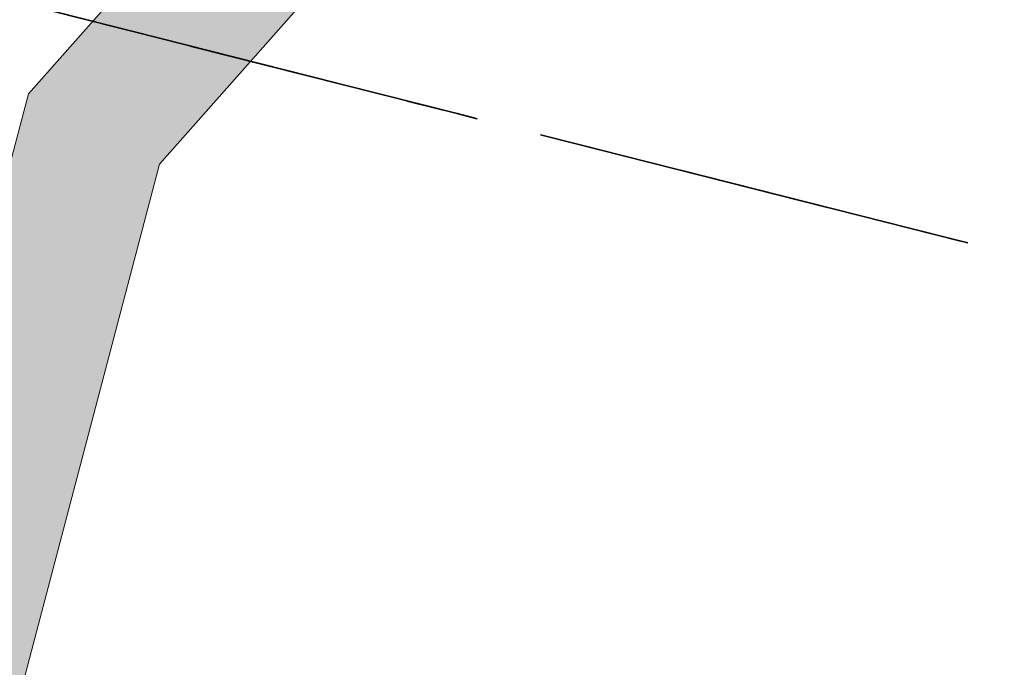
# Model space of a CAD drawing. Header units: metres. Extents: x 538891 to 1080079, y 6588829 to 13178720.
# Tile 525 of 656: x 539845 to 539859, y 6589352 to 6589361. Entities that reach past the tile are written whole.
import ezdxf

# ---------------------------------------------------------------- set-up
doc = ezdxf.new("R2010")
doc.units = ezdxf.units.M
doc.header["$LTSCALE"] = 0.4
doc.linetypes.add('KATASTRIPIIR', pattern=[17.5, 10, -2.5, 2.500000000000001, -2.500000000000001])
doc.layers.add('GEO', color=7, linetype='Continuous')
doc.layers.add('KOLDE PST', color=7, linetype='Continuous')

# ---------------------------------------------------------------- blocks, each defined once
blk = doc.blocks.new('#13_KOLDE TAIM (2D)')
at = {"linetype": 'Continuous', "lineweight": 0, "true_color": 0xc4f877}
blk.add_hatch(color=71, dxfattribs=at).paths.add_polyline_path([(539848.838637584, 6589363.988097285), (539845.4787895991, 6589360.192225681), (539841.7753523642, 6589346.12733548), (539794.2031073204, 6589358.008886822), (539794.229813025, 6589358.44532169), (539793.313523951, 6589364.278430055), (539790.7681741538, 6589370.327632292), (539789.1234802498, 6589369.598491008), (539791.566, 6589364.089000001), (539792.1540000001, 6589362.588), (539792.4720000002, 6589361.000000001), (539792.7090000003, 6589359.414000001), (539792.761, 6589358.558), (539792.7492995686, 6589358.371987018), (539792.6854690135, 6589357.35721146), (539846.359125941, 6589343.95178336), (539846.5868953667, 6589344.925613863), (539843.7159046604, 6589345.642666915), (539847.2917239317, 6589359.22289043), (539849.7646104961, 6589362.016695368), (539849.7250000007, 6589362.298)])
at = {"color": 71, "linetype": 'Continuous', "lineweight": 5, "true_color": 0xc4f877, "flags": 128}
blk.add_lwpolyline([(539848.838637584, 6589363.988097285), (539845.4787895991, 6589360.192225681), (539841.7753523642, 6589346.12733548), (539794.2031073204, 6589358.008886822), (539794.229813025, 6589358.44532169), (539793.313523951, 6589364.278430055), (539790.7681741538, 6589370.327632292), (539789.1234802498, 6589369.598491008), (539791.566, 6589364.089000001), (539792.1540000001, 6589362.588), (539792.4720000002, 6589361.000000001), (539792.7090000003, 6589359.414000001), (539792.761, 6589358.558), (539792.7492995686, 6589358.371987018), (539792.6854690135, 6589357.35721146), (539846.359125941, 6589343.95178336), (539846.5868953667, 6589344.925613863), (539843.7159046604, 6589345.642666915), (539847.2917239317, 6589359.22289043), (539849.7646104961, 6589362.016695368), (539849.7250000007, 6589362.298)], close=True, dxfattribs=at)
blk = doc.blocks.new('Kolde pst Taim')
at = {"color": 13, "true_color": 0xff4646}
blk.add_blockref('#13_KOLDE TAIM (2D)', (0, 0), dxfattribs=at)

msp = doc.modelspace()

# ---------------------------------------------------------------- linework, layer by layer
at = {"layer": 'GEO', "color": 35, "linetype": 'KATASTRIPIIR', "lineweight": 35, "true_color": 0xb1703a, "flags": 128}
for points in [[(539443.0099999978, 6589409.309999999), (539452.710000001, 6589448.010000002), (539474.0900000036, 6589442.699999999), (539521.3500000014, 6589512.66), (539531.9200000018, 6589505.270000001), (539524.299999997, 6589495.390000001), (539522.0799999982, 6589499.600000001), (539481.5600000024, 6589440.850000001), (539563.8599999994, 6589420.43), (539625.5200000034, 6589405.129999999), (539608.8100000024, 6589440.289999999), (539609.75, 6589442.989999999), (539608, 6589446.670000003), (539559.549999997, 6589546.11), (539564.460000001, 6589553.36), (539630.5300000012, 6589415.870000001), (539746.5799999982, 6589386.48), (539806.6799999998, 6589371.25), (539851.4099999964, 6589359.920000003), (539871.950000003, 6589354.719999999), (539867.1799999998, 6589363.579999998), (539926.1199999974, 6589348.66), (539949.0900000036, 6589342.84), (539954.9799999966, 6589344.129999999), (539958.1899999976, 6589351.420000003), (539955.1799999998, 6589364.57), (539908.7299999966, 6589450.440000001), (539900.6099999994, 6589446.07), (539894.1499999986, 6589442.579999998), (539889.1400000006, 6589451.770000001), (539891.0200000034, 6589452.73), (539900.1300000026, 6589457.61), (539896.1199999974, 6589465.270000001), (539900.4799999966, 6589467.329999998), (539893.450000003, 6589480.289999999), (539898.6400000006, 6589483.309999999), (539888.1099999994, 6589505.36), (539888.2700000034, 6589511.949999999), (539890.6799999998, 6589517.36), (539894.8500000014, 6589504.16), (539935.4099999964, 6589429.129999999), (539960.789999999, 6589380.36), (539989.710000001, 6589324.879999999), (539996.789999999, 6589323.09), (540010.3599999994, 6589318.34), (540064.3299999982, 6589299.460000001), (540078.6099999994, 6589294.780000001), (540116.4299999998, 6589314.559999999), (540134.4099999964, 6589272.73), (540099.4399999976, 6589253.16), (539963.8400000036, 6589287.140000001), (539909.5200000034, 6589298.370000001), (539763.1300000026, 6589328.620000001), (539689.4900000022, 6589347.260000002), (539661.8599999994, 6589354.25), (539600.039999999, 6589369.91), (539443.0099999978, 6589409.309999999)], [(539765.0200000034, 6589453.789999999), (539784.960000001, 6589464.530000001), (539798.7599999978, 6589471.969999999), (539810.3800000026, 6589468.949999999), (539817.049999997, 6589456.57), (539867.1799999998, 6589363.579999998), (539871.950000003, 6589354.719999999), (539851.4099999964, 6589359.920000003), (539806.6799999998, 6589371.25), (539763.3999999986, 6589451.68), (539765.6300000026, 6589452.73), (539765.0200000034, 6589453.789999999)]]:
    msp.add_lwpolyline(points, dxfattribs=at)

# ---------------------------------------------------------------- block references
at = {"layer": 'KOLDE PST', "color": 7}
msp.add_blockref('Kolde pst Taim', (0, 0), dxfattribs=at)

doc.saveas('drawing.dxf')
